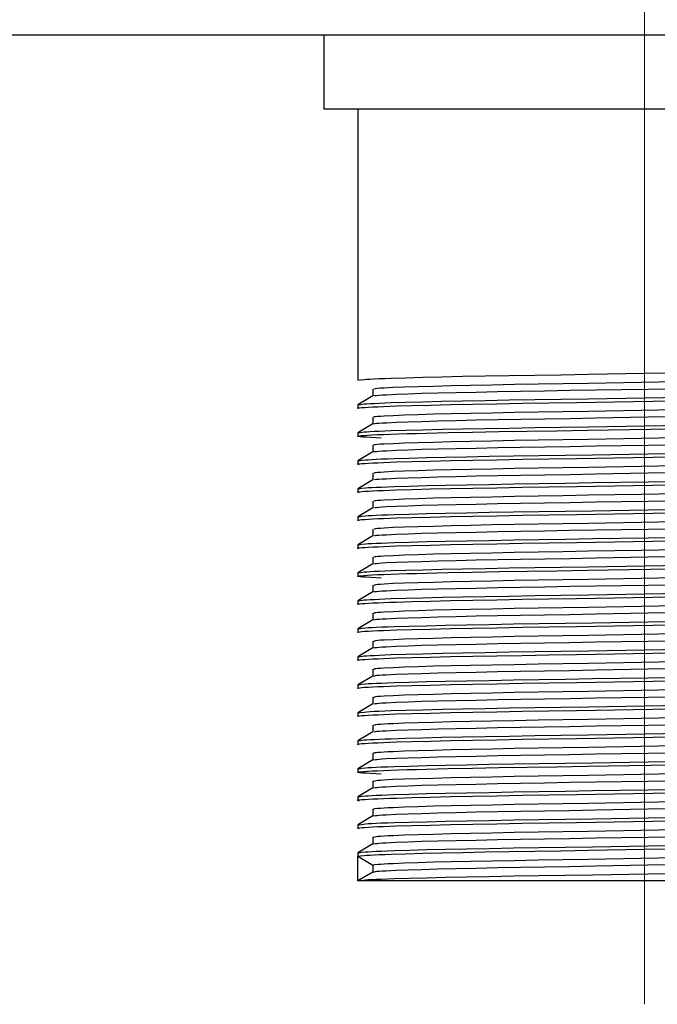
# Model space of a CAD drawing. Header units: millimetres. Extents: x 262469 to 275208, y -32539 to 9411.
# Tile 275 of 428: x 269189 to 269197, y -13446 to -13435. Entities that reach past the tile are written whole.
import ezdxf

# ---------------------------------------------------------------- set-up
doc = ezdxf.new("R2010")
doc.units = ezdxf.units.MM
doc.header["$LTSCALE"] = 100
doc.layers.add('$ IE_TELETECHNIKA', color=5, linetype='Continuous', lineweight=30)

msp = doc.modelspace()

# ---------------------------------------------------------------- linework, layer by layer
at = {"layer": '$ IE_TELETECHNIKA', "color": 7, "linetype": 'Continuous', "lineweight": 5, "ltscale": 20.32}
for p, q in [((269196.636, -13435.752), (269196.636, -13433.448)), ((269196.636, -13446.192), (269196.636, -13435.752))]:
    msp.add_line(p, q, dxfattribs=at)
at = {"layer": '$ IE_TELETECHNIKA', "color": 7, "linetype": 'Continuous'}
for p, q in [((269255.676, -13434.888), (269082.876, -13434.888)), ((269192.892, -13434.888), (269192.892, -13435.752)), ((269200.38, -13435.752), (269192.892, -13435.752)), ((269193.288, -13435.752), (269193.288, -13438.914)), ((269193.464, -13439.016), (269193.464, -13439.097)), ((269193.464, -13439.016), (269193.464, -13439.097)), ((269193.465, -13439.097), (269193.289, -13439.199)), ((269193.288, -13439.2), (269193.288, -13439.241)), ((269193.464, -13439.343), (269193.464, -13439.424)), ((269193.464, -13439.343), (269193.464, -13439.424)), ((269193.466, -13439.423), (269193.289, -13439.526)), ((269193.288, -13439.527), (269193.288, -13439.568)), ((269193.464, -13439.67), (269193.464, -13439.751)), ((269193.464, -13439.67), (269193.464, -13439.751)), ((269193.466, -13439.75), (269193.289, -13439.852)), ((269193.288, -13439.853), (269193.288, -13439.894)), ((269193.31, -13439.9), (269193.302, -13439.898)), ((269193.464, -13439.996), (269193.464, -13440.077)), ((269193.464, -13439.996), (269193.464, -13440.077)), ((269193.288, -13440.18), (269193.288, -13440.221)), ((269193.465, -13440.077), (269193.289, -13440.179)), ((269193.31, -13440.226), (269193.302, -13440.224)), ((269193.465, -13440.403), (269193.289, -13440.505)), ((269193.464, -13440.323), (269193.464, -13440.404)), ((269193.464, -13440.323), (269193.464, -13440.404)), ((269193.288, -13440.506), (269193.288, -13440.547)), ((269193.31, -13440.553), (269193.302, -13440.551)), ((269193.465, -13440.73), (269193.289, -13440.832)), ((269193.464, -13440.649), (269193.464, -13440.73)), ((269193.464, -13440.649), (269193.464, -13440.73)), ((269193.288, -13440.833), (269193.288, -13440.874)), ((269193.464, -13440.976), (269193.464, -13441.057)), ((269193.464, -13440.976), (269193.464, -13441.057)), ((269193.466, -13441.056), (269193.289, -13441.158)), ((269193.288, -13441.16), (269193.288, -13441.2)), ((269193.464, -13441.302), (269193.464, -13441.383)), ((269193.464, -13441.302), (269193.464, -13441.383)), ((269193.465, -13441.383), (269193.289, -13441.485)), ((269193.288, -13441.486), (269193.288, -13441.527)), ((269193.464, -13441.629), (269193.464, -13441.71)), ((269193.464, -13441.629), (269193.464, -13441.71)), ((269193.465, -13441.709), (269193.289, -13441.812)), ((269193.288, -13441.813), (269193.288, -13441.854)), ((269193.464, -13441.956), (269193.464, -13442.037)), ((269193.464, -13441.956), (269193.464, -13442.037)), ((269193.465, -13442.036), (269193.289, -13442.138)), ((269193.288, -13442.139), (269193.288, -13442.18)), ((269193.465, -13442.363), (269193.289, -13442.465)), ((269193.464, -13442.282), (269193.464, -13442.363)), ((269193.464, -13442.282), (269193.464, -13442.363)), ((269193.288, -13442.466), (269193.288, -13442.507)), ((269193.466, -13442.689), (269193.289, -13442.791)), ((269193.464, -13442.609), (269193.464, -13442.69)), ((269193.464, -13442.609), (269193.464, -13442.69)), ((269193.288, -13442.792), (269193.288, -13442.833)), ((269193.464, -13442.935), (269193.464, -13443.016)), ((269193.464, -13442.935), (269193.464, -13443.016)), ((269193.465, -13443.016), (269193.289, -13443.118)), ((269193.288, -13443.119), (269193.288, -13443.16)), ((269193.464, -13443.262), (269193.464, -13443.343)), ((269193.464, -13443.262), (269193.464, -13443.343)), ((269193.465, -13443.342), (269193.289, -13443.444)), ((269193.288, -13443.446), (269193.288, -13443.486)), ((269193.31, -13443.492), (269193.288, -13443.486)), ((269193.464, -13443.588), (269193.464, -13443.669)), ((269193.464, -13443.588), (269193.464, -13443.669)), ((269193.465, -13443.669), (269193.289, -13443.771)), ((269193.288, -13443.772), (269193.288, -13443.813)), ((269193.31, -13443.819), (269193.302, -13443.817)), ((269193.464, -13443.915), (269193.464, -13443.996)), ((269193.464, -13443.915), (269193.464, -13443.996)), ((269193.466, -13443.995), (269193.289, -13444.098)), ((269193.288, -13444.099), (269193.288, -13444.14)), ((269193.31, -13444.145), (269193.302, -13444.143)), ((269193.464, -13444.242), (269193.464, -13444.323)), ((269193.464, -13444.242), (269193.464, -13444.323)), ((269193.288, -13444.425), (269193.288, -13444.463)), ((269193.466, -13444.322), (269193.289, -13444.424)), ((269193.288, -13444.752), (269193.288, -13444.466)), ((269193.465, -13444.649), (269193.289, -13444.751)), ((269193.464, -13444.568), (269193.464, -13444.649)), ((269199.984, -13444.752), (269193.288, -13444.752))]:
    msp.add_line(p, q, dxfattribs=at)
for points in [[(269193.288, -13438.914), (269193.319, -13438.909), (269193.363, -13438.905), (269193.394, -13438.902), (269193.433, -13438.9), (269193.481, -13438.897), (269193.538, -13438.894), (269193.605, -13438.892), (269193.68, -13438.889), (269193.851, -13438.884), (269194.049, -13438.878), (269194.269, -13438.873), (269194.512, -13438.868), (269194.775, -13438.863), (269195.057, -13438.858), (269195.354, -13438.854), (269195.663, -13438.849), (269195.982, -13438.843), (269196.635, -13438.833), (269197.289, -13438.822)], [(269193.482, -13439.097), (269193.479, -13439.094), (269193.485, -13439.092), (269193.505, -13439.09), (269193.535, -13439.087), (269193.576, -13439.085), (269193.623, -13439.082), (269193.736, -13439.077), (269193.872, -13439.071), (269194.036, -13439.066), (269194.225, -13439.061), (269194.437, -13439.056), (269194.67, -13439.051), (269194.921, -13439.046), (269195.188, -13439.041), (269195.469, -13439.036), (269195.762, -13439.031), (269196.062, -13439.026), (269196.676, -13439.016), (269197.289, -13439.005)], [(269193.482, -13439.016), (269193.48, -13439.012), (269193.494, -13439.009), (269193.519, -13439.007), (269193.554, -13439.004), (269193.598, -13439.002), (269193.703, -13438.996), (269193.834, -13438.991), (269193.99, -13438.986), (269194.173, -13438.981), (269194.379, -13438.975), (269194.606, -13438.97), (269194.853, -13438.966), (269195.116, -13438.961), (269195.394, -13438.956), (269195.684, -13438.951), (269195.982, -13438.946), (269196.595, -13438.935), (269197.21, -13438.925)], [(269193.288, -13439.2), (269193.319, -13439.195), (269193.363, -13439.19), (269193.394, -13439.188), (269193.433, -13439.185), (269193.481, -13439.183), (269193.538, -13439.18), (269193.605, -13439.177), (269193.68, -13439.175), (269193.851, -13439.169), (269194.049, -13439.164), (269194.269, -13439.159), (269194.512, -13439.154), (269194.775, -13439.149), (269195.057, -13439.144), (269195.354, -13439.139), (269195.663, -13439.134), (269195.982, -13439.129), (269196.635, -13439.118), (269197.289, -13439.108)], [(269193.302, -13439.245), (269193.287, -13439.24), (269193.293, -13439.237), (269193.309, -13439.235), (269193.335, -13439.232), (269193.37, -13439.23), (269193.413, -13439.227), (269193.464, -13439.224), (269193.522, -13439.222), (269193.588, -13439.219), (269193.662, -13439.216), (269193.742, -13439.214), (269193.925, -13439.208), (269194.136, -13439.203), (269194.372, -13439.197), (269194.631, -13439.192), (269194.911, -13439.187), (269195.207, -13439.182), (269195.519, -13439.177), (269195.841, -13439.172), (269196.507, -13439.161), (269197.178, -13439.15)], [(269193.482, -13439.343), (269193.481, -13439.338), (269193.495, -13439.336), (269193.519, -13439.333), (269193.554, -13439.331), (269193.597, -13439.328), (269193.703, -13439.323), (269193.834, -13439.318), (269193.99, -13439.312), (269194.173, -13439.307), (269194.379, -13439.302), (269194.606, -13439.297), (269194.853, -13439.292), (269195.116, -13439.287), (269195.394, -13439.283), (269195.683, -13439.278), (269195.982, -13439.273), (269196.595, -13439.262), (269197.209, -13439.252)], [(269193.482, -13439.423), (269193.48, -13439.421), (269193.487, -13439.419), (269193.506, -13439.416), (269193.536, -13439.414), (269193.576, -13439.411), (269193.624, -13439.409), (269193.736, -13439.403), (269193.873, -13439.398), (269194.037, -13439.393), (269194.226, -13439.387), (269194.438, -13439.382), (269194.671, -13439.377), (269194.922, -13439.372), (269195.19, -13439.368), (269195.471, -13439.363), (269195.763, -13439.358), (269196.063, -13439.353), (269196.678, -13439.342), (269197.29, -13439.332)], [(269193.288, -13439.527), (269193.319, -13439.522), (269193.363, -13439.517), (269193.394, -13439.514), (269193.433, -13439.512), (269193.481, -13439.509), (269193.538, -13439.507), (269193.605, -13439.504), (269193.68, -13439.501), (269193.851, -13439.496), (269194.049, -13439.491), (269194.269, -13439.485), (269194.512, -13439.48), (269194.775, -13439.475), (269195.057, -13439.471), (269195.354, -13439.466), (269195.663, -13439.461), (269195.982, -13439.456), (269196.635, -13439.445), (269197.289, -13439.434)], [(269193.563, -13439.588), (269193.443, -13439.582), (269193.39, -13439.579), (269193.346, -13439.576), (269193.313, -13439.574), (269193.294, -13439.571), (269193.288, -13439.568), (269193.291, -13439.565), (269193.305, -13439.563), (269193.328, -13439.56), (269193.361, -13439.557), (269193.404, -13439.554), (269193.457, -13439.551), (269193.52, -13439.548), (269193.592, -13439.545), (269193.674, -13439.542), (269193.765, -13439.539), (269193.865, -13439.536), (269193.973, -13439.533), (269194.09, -13439.53), (269194.214, -13439.527), (269194.345, -13439.525), (269194.629, -13439.519), (269194.937, -13439.513), (269195.266, -13439.508), (269195.612, -13439.503), (269195.97, -13439.497), (269197.44, -13439.473)], [(269193.482, -13439.67), (269193.482, -13439.665), (269193.495, -13439.662), (269193.52, -13439.66), (269193.554, -13439.657), (269193.597, -13439.655), (269193.703, -13439.65), (269193.834, -13439.644), (269193.99, -13439.639), (269194.173, -13439.634), (269194.379, -13439.629), (269194.606, -13439.624), (269194.852, -13439.619), (269195.116, -13439.614), (269195.394, -13439.609), (269195.683, -13439.604), (269195.982, -13439.599), (269196.595, -13439.589), (269197.209, -13439.578)], [(269193.483, -13439.75), (269193.481, -13439.748), (269193.487, -13439.745), (269193.506, -13439.743), (269193.536, -13439.74), (269193.576, -13439.738), (269193.623, -13439.735), (269193.736, -13439.73), (269193.873, -13439.725), (269194.037, -13439.719), (269194.226, -13439.714), (269194.438, -13439.709), (269194.671, -13439.704), (269194.922, -13439.699), (269195.189, -13439.694), (269195.47, -13439.69), (269195.763, -13439.685), (269196.063, -13439.679), (269196.677, -13439.669), (269197.29, -13439.658)], [(269193.302, -13439.898), (269193.287, -13439.893), (269193.293, -13439.89), (269193.309, -13439.888), (269193.335, -13439.885), (269193.37, -13439.883), (269193.413, -13439.88), (269193.464, -13439.878), (269193.522, -13439.875), (269193.588, -13439.872), (269193.662, -13439.869), (269193.742, -13439.867), (269193.925, -13439.861), (269194.136, -13439.856), (269194.372, -13439.851), (269194.631, -13439.845), (269194.911, -13439.84), (269195.207, -13439.836), (269195.519, -13439.831), (269195.841, -13439.825), (269196.507, -13439.815), (269197.178, -13439.804)], [(269193.3, -13439.852), (269193.332, -13439.847), (269193.379, -13439.842), (269193.412, -13439.84), (269193.453, -13439.837), (269193.505, -13439.835), (269193.566, -13439.832), (269193.636, -13439.829), (269193.714, -13439.827), (269193.89, -13439.821), (269194.091, -13439.816), (269194.314, -13439.811), (269194.559, -13439.806), (269194.823, -13439.801), (269195.106, -13439.796), (269195.403, -13439.792), (269195.711, -13439.787), (269196.029, -13439.782), (269196.677, -13439.771), (269197.325, -13439.76)], [(269193.481, -13439.996), (269193.483, -13439.991), (269193.496, -13439.989), (269193.52, -13439.987), (269193.554, -13439.984), (269193.597, -13439.981), (269193.703, -13439.976), (269193.834, -13439.971), (269193.99, -13439.966), (269194.172, -13439.96), (269194.379, -13439.955), (269194.606, -13439.95), (269194.852, -13439.945), (269195.116, -13439.941), (269195.394, -13439.936), (269195.683, -13439.931), (269195.982, -13439.926), (269196.595, -13439.915), (269197.209, -13439.905)], [(269193.483, -13440.076), (269193.488, -13440.072), (269193.506, -13440.069), (269193.536, -13440.067), (269193.575, -13440.064), (269193.622, -13440.062), (269193.736, -13440.056), (269193.873, -13440.051), (269194.036, -13440.046), (269194.225, -13440.041), (269194.437, -13440.035), (269194.67, -13440.03), (269194.921, -13440.026), (269195.189, -13440.021), (269195.47, -13440.016), (269195.762, -13440.011), (269196.063, -13440.006), (269196.677, -13439.995), (269197.29, -13439.985)], [(269193.302, -13440.224), (269193.287, -13440.219), (269193.293, -13440.217), (269193.309, -13440.215), (269193.335, -13440.212), (269193.37, -13440.209), (269193.413, -13440.207), (269193.464, -13440.204), (269193.522, -13440.201), (269193.588, -13440.199), (269193.662, -13440.196), (269193.742, -13440.193), (269193.925, -13440.188), (269194.136, -13440.182), (269194.372, -13440.177), (269194.631, -13440.172), (269194.911, -13440.167), (269195.207, -13440.162), (269195.519, -13440.157), (269195.841, -13440.152), (269196.507, -13440.141), (269197.178, -13440.13)], [(269193.3, -13440.179), (269193.332, -13440.174), (269193.379, -13440.169), (269193.412, -13440.166), (269193.453, -13440.164), (269193.505, -13440.161), (269193.566, -13440.159), (269193.636, -13440.156), (269193.713, -13440.153), (269193.89, -13440.148), (269194.091, -13440.143), (269194.314, -13440.138), (269194.559, -13440.133), (269194.823, -13440.128), (269195.106, -13440.123), (269195.402, -13440.118), (269195.711, -13440.113), (269196.028, -13440.108), (269196.677, -13440.098), (269197.324, -13440.087)], [(269193.481, -13440.323), (269193.484, -13440.318), (269193.496, -13440.316), (269193.52, -13440.313), (269193.554, -13440.311), (269193.597, -13440.308), (269193.703, -13440.303), (269193.834, -13440.298), (269193.99, -13440.292), (269194.172, -13440.287), (269194.379, -13440.282), (269194.606, -13440.277), (269194.852, -13440.272), (269195.116, -13440.267), (269195.393, -13440.262), (269195.683, -13440.257), (269195.982, -13440.252), (269196.594, -13440.242), (269197.209, -13440.231)], [(269193.483, -13440.403), (269193.489, -13440.398), (269193.507, -13440.396), (269193.536, -13440.393), (269193.575, -13440.391), (269193.622, -13440.388), (269193.735, -13440.383), (269193.873, -13440.378), (269194.036, -13440.372), (269194.225, -13440.367), (269194.437, -13440.362), (269194.67, -13440.357), (269194.921, -13440.352), (269195.188, -13440.347), (269195.469, -13440.343), (269195.762, -13440.338), (269196.062, -13440.333), (269196.677, -13440.322), (269197.29, -13440.311)], [(269193.302, -13440.551), (269193.287, -13440.546), (269193.293, -13440.544), (269193.309, -13440.541), (269193.335, -13440.539), (269193.37, -13440.536), (269193.413, -13440.533), (269193.464, -13440.531), (269193.522, -13440.528), (269193.588, -13440.525), (269193.662, -13440.523), (269193.742, -13440.52), (269193.925, -13440.514), (269194.136, -13440.509), (269194.372, -13440.504), (269194.631, -13440.499), (269194.911, -13440.494), (269195.207, -13440.489), (269195.519, -13440.484), (269195.841, -13440.479), (269196.507, -13440.468), (269197.178, -13440.457)], [(269193.3, -13440.505), (269193.332, -13440.5), (269193.379, -13440.495), (269193.412, -13440.493), (269193.453, -13440.49), (269193.505, -13440.488), (269193.566, -13440.485), (269193.636, -13440.483), (269193.713, -13440.48), (269193.89, -13440.475), (269194.091, -13440.469), (269194.314, -13440.464), (269194.559, -13440.459), (269194.823, -13440.454), (269195.105, -13440.45), (269195.402, -13440.445), (269195.711, -13440.44), (269196.028, -13440.435), (269196.677, -13440.424), (269197.324, -13440.414)], [(269193.48, -13440.649), (269193.484, -13440.645), (269193.497, -13440.642), (269193.52, -13440.64), (269193.554, -13440.637), (269193.596, -13440.635), (269193.703, -13440.629), (269193.834, -13440.624), (269193.99, -13440.619), (269194.172, -13440.614), (269194.378, -13440.608), (269194.606, -13440.603), (269194.852, -13440.598), (269195.116, -13440.594), (269195.393, -13440.589), (269195.683, -13440.584), (269195.981, -13440.579), (269196.594, -13440.568), (269197.209, -13440.558)], [(269193.483, -13440.73), (269193.49, -13440.725), (269193.507, -13440.722), (269193.536, -13440.72), (269193.575, -13440.717), (269193.621, -13440.715), (269193.735, -13440.71), (269193.872, -13440.704), (269194.036, -13440.699), (269194.224, -13440.694), (269194.437, -13440.689), (269194.669, -13440.684), (269194.92, -13440.679), (269195.188, -13440.674), (269195.469, -13440.669), (269195.761, -13440.664), (269196.062, -13440.659), (269196.676, -13440.649), (269197.289, -13440.638)], [(269193.3, -13440.832), (269193.332, -13440.827), (269193.379, -13440.822), (269193.412, -13440.819), (269193.453, -13440.817), (269193.505, -13440.814), (269193.566, -13440.812), (269193.636, -13440.809), (269193.713, -13440.806), (269193.89, -13440.801), (269194.091, -13440.796), (269194.314, -13440.791), (269194.559, -13440.786), (269194.823, -13440.781), (269195.105, -13440.776), (269195.402, -13440.771), (269195.711, -13440.766), (269196.028, -13440.761), (269196.677, -13440.751), (269197.324, -13440.74)], [(269193.302, -13440.878), (269193.287, -13440.873), (269193.293, -13440.87), (269193.309, -13440.868), (269193.335, -13440.865), (269193.37, -13440.863), (269193.413, -13440.86), (269193.464, -13440.857), (269193.522, -13440.855), (269193.588, -13440.852), (269193.662, -13440.849), (269193.742, -13440.846), (269193.925, -13440.841), (269194.136, -13440.836), (269194.372, -13440.83), (269194.631, -13440.825), (269194.911, -13440.82), (269195.207, -13440.815), (269195.519, -13440.81), (269195.841, -13440.805), (269196.507, -13440.794), (269197.178, -13440.783)], [(269193.48, -13440.976), (269193.485, -13440.971), (269193.498, -13440.969), (269193.521, -13440.966), (269193.554, -13440.964), (269193.596, -13440.961), (269193.702, -13440.956), (269193.833, -13440.951), (269193.99, -13440.945), (269194.172, -13440.94), (269194.378, -13440.935), (269194.606, -13440.93), (269194.852, -13440.925), (269195.115, -13440.92), (269195.393, -13440.915), (269195.683, -13440.911), (269195.981, -13440.905), (269196.594, -13440.895), (269197.209, -13440.884)], [(269193.483, -13441.056), (269193.491, -13441.051), (269193.508, -13441.049), (269193.537, -13441.047), (269193.575, -13441.044), (269193.622, -13441.041), (269193.736, -13441.036), (269193.873, -13441.031), (269194.037, -13441.026), (269194.226, -13441.02), (269194.438, -13441.015), (269194.67, -13441.01), (269194.922, -13441.005), (269195.189, -13441.001), (269195.47, -13440.996), (269195.762, -13440.991), (269196.063, -13440.986), (269196.677, -13440.975), (269197.29, -13440.965)], [(269193.288, -13441.16), (269193.319, -13441.155), (269193.363, -13441.15), (269193.394, -13441.147), (269193.433, -13441.145), (269193.481, -13441.142), (269193.538, -13441.139), (269193.605, -13441.137), (269193.68, -13441.134), (269193.851, -13441.129), (269194.049, -13441.123), (269194.269, -13441.118), (269194.512, -13441.113), (269194.775, -13441.108), (269195.057, -13441.103), (269195.354, -13441.099), (269195.663, -13441.094), (269195.982, -13441.089), (269196.635, -13441.078), (269197.289, -13441.067)], [(269193.563, -13441.221), (269193.443, -13441.215), (269193.39, -13441.212), (269193.346, -13441.209), (269193.313, -13441.206), (269193.294, -13441.204), (269193.288, -13441.201), (269193.291, -13441.198), (269193.305, -13441.196), (269193.328, -13441.193), (269193.361, -13441.19), (269193.404, -13441.187), (269193.457, -13441.184), (269193.52, -13441.181), (269193.592, -13441.178), (269193.674, -13441.175), (269193.765, -13441.172), (269193.865, -13441.169), (269193.973, -13441.166), (269194.09, -13441.163), (269194.214, -13441.16), (269194.345, -13441.157), (269194.629, -13441.152), (269194.937, -13441.146), (269195.266, -13441.141), (269195.612, -13441.135), (269195.97, -13441.13), (269197.44, -13441.106)], [(269193.479, -13441.302), (269193.486, -13441.298), (269193.498, -13441.295), (269193.521, -13441.293), (269193.554, -13441.29), (269193.596, -13441.288), (269193.702, -13441.282), (269193.833, -13441.277), (269193.99, -13441.272), (269194.172, -13441.267), (269194.378, -13441.261), (269194.606, -13441.256), (269194.852, -13441.252), (269195.115, -13441.247), (269195.393, -13441.242), (269195.683, -13441.237), (269195.981, -13441.232), (269196.594, -13441.221), (269197.208, -13441.211)], [(269193.482, -13441.383), (269193.492, -13441.378), (269193.509, -13441.376), (269193.537, -13441.373), (269193.575, -13441.371), (269193.621, -13441.368), (269193.735, -13441.363), (269193.873, -13441.357), (269194.036, -13441.352), (269194.225, -13441.347), (269194.437, -13441.342), (269194.67, -13441.337), (269194.921, -13441.332), (269195.188, -13441.327), (269195.47, -13441.322), (269195.762, -13441.317), (269196.062, -13441.312), (269196.677, -13441.302), (269197.29, -13441.291)], [(269193.302, -13441.531), (269193.287, -13441.526), (269193.293, -13441.523), (269193.309, -13441.521), (269193.335, -13441.518), (269193.37, -13441.516), (269193.413, -13441.513), (269193.464, -13441.51), (269193.522, -13441.508), (269193.588, -13441.505), (269193.662, -13441.502), (269193.742, -13441.5), (269193.925, -13441.494), (269194.136, -13441.489), (269194.372, -13441.483), (269194.631, -13441.478), (269194.911, -13441.473), (269195.207, -13441.468), (269195.519, -13441.463), (269195.841, -13441.458), (269196.507, -13441.447), (269197.178, -13441.436)], [(269193.288, -13441.486), (269193.319, -13441.481), (269193.363, -13441.476), (269193.394, -13441.474), (269193.433, -13441.471), (269193.481, -13441.469), (269193.538, -13441.466), (269193.605, -13441.463), (269193.68, -13441.461), (269193.851, -13441.455), (269194.049, -13441.45), (269194.269, -13441.445), (269194.512, -13441.44), (269194.775, -13441.435), (269195.057, -13441.43), (269195.354, -13441.425), (269195.663, -13441.42), (269195.982, -13441.415), (269196.635, -13441.404), (269197.289, -13441.394)], [(269193.478, -13441.629), (269193.486, -13441.624), (269193.499, -13441.622), (269193.522, -13441.619), (269193.554, -13441.617), (269193.596, -13441.614), (269193.702, -13441.609), (269193.833, -13441.604), (269193.99, -13441.598), (269194.172, -13441.593), (269194.378, -13441.588), (269194.606, -13441.583), (269194.852, -13441.578), (269195.115, -13441.573), (269195.393, -13441.569), (269195.683, -13441.564), (269195.981, -13441.559), (269196.594, -13441.548), (269197.208, -13441.538)], [(269193.482, -13441.709), (269193.493, -13441.705), (269193.509, -13441.702), (269193.537, -13441.7), (269193.575, -13441.697), (269193.621, -13441.695), (269193.735, -13441.689), (269193.873, -13441.684), (269194.036, -13441.679), (269194.225, -13441.673), (269194.437, -13441.668), (269194.67, -13441.663), (269194.921, -13441.659), (269195.188, -13441.654), (269195.469, -13441.649), (269195.761, -13441.644), (269196.062, -13441.639), (269196.677, -13441.628), (269197.289, -13441.618)], [(269193.302, -13441.857), (269193.287, -13441.852), (269193.293, -13441.85), (269193.309, -13441.847), (269193.335, -13441.845), (269193.37, -13441.842), (269193.413, -13441.84), (269193.464, -13441.837), (269193.522, -13441.834), (269193.588, -13441.832), (269193.662, -13441.829), (269193.742, -13441.826), (269193.925, -13441.821), (269194.136, -13441.815), (269194.372, -13441.81), (269194.631, -13441.805), (269194.911, -13441.8), (269195.207, -13441.795), (269195.519, -13441.79), (269195.841, -13441.785), (269196.507, -13441.774), (269197.178, -13441.763)], [(269193.3, -13441.811), (269193.332, -13441.807), (269193.379, -13441.802), (269193.412, -13441.799), (269193.453, -13441.797), (269193.505, -13441.794), (269193.566, -13441.791), (269193.636, -13441.789), (269193.713, -13441.786), (269193.89, -13441.781), (269194.091, -13441.776), (269194.314, -13441.77), (269194.559, -13441.765), (269194.823, -13441.761), (269195.106, -13441.756), (269195.402, -13441.751), (269195.711, -13441.746), (269196.028, -13441.741), (269196.677, -13441.73), (269197.324, -13441.72)], [(269193.477, -13441.956), (269193.487, -13441.951), (269193.5, -13441.948), (269193.522, -13441.946), (269193.554, -13441.943), (269193.596, -13441.941), (269193.702, -13441.936), (269193.833, -13441.93), (269193.99, -13441.925), (269194.172, -13441.92), (269194.378, -13441.915), (269194.606, -13441.91), (269194.852, -13441.905), (269195.115, -13441.9), (269195.393, -13441.895), (269195.682, -13441.89), (269195.981, -13441.885), (269196.594, -13441.875), (269197.208, -13441.864)], [(269193.481, -13442.036), (269193.493, -13442.031), (269193.51, -13442.029), (269193.537, -13442.026), (269193.574, -13442.024), (269193.621, -13442.021), (269193.734, -13442.016), (269193.872, -13442.011), (269194.036, -13442.005), (269194.224, -13442), (269194.436, -13441.995), (269194.669, -13441.99), (269194.92, -13441.985), (269195.188, -13441.98), (269195.469, -13441.976), (269195.761, -13441.971), (269196.062, -13441.965), (269196.676, -13441.955), (269197.289, -13441.944)], [(269193.302, -13442.184), (269193.287, -13442.179), (269193.293, -13442.176), (269193.309, -13442.174), (269193.335, -13442.171), (269193.37, -13442.169), (269193.413, -13442.166), (269193.464, -13442.164), (269193.522, -13442.161), (269193.588, -13442.158), (269193.662, -13442.155), (269193.742, -13442.153), (269193.925, -13442.147), (269194.136, -13442.142), (269194.372, -13442.137), (269194.631, -13442.131), (269194.911, -13442.126), (269195.207, -13442.122), (269195.519, -13442.117), (269195.841, -13442.111), (269196.507, -13442.101), (269197.178, -13442.09)], [(269193.288, -13442.139), (269193.319, -13442.134), (269193.363, -13442.129), (269193.394, -13442.127), (269193.433, -13442.124), (269193.481, -13442.122), (269193.538, -13442.119), (269193.605, -13442.117), (269193.68, -13442.114), (269193.851, -13442.109), (269194.049, -13442.103), (269194.269, -13442.098), (269194.512, -13442.093), (269194.775, -13442.088), (269195.057, -13442.083), (269195.354, -13442.078), (269195.663, -13442.073), (269195.982, -13442.068), (269196.635, -13442.058), (269197.289, -13442.047)], [(269193.476, -13442.282), (269193.487, -13442.277), (269193.5, -13442.275), (269193.522, -13442.273), (269193.555, -13442.27), (269193.596, -13442.267), (269193.702, -13442.262), (269193.833, -13442.257), (269193.99, -13442.252), (269194.172, -13442.246), (269194.378, -13442.241), (269194.606, -13442.236), (269194.852, -13442.231), (269195.115, -13442.227), (269195.393, -13442.222), (269195.682, -13442.217), (269195.981, -13442.212), (269196.594, -13442.201), (269197.208, -13442.191)], [(269193.481, -13442.363), (269193.494, -13442.358), (269193.51, -13442.355), (269193.537, -13442.353), (269193.574, -13442.35), (269193.62, -13442.348), (269193.734, -13442.342), (269193.872, -13442.337), (269194.035, -13442.332), (269194.224, -13442.327), (269194.436, -13442.321), (269194.669, -13442.317), (269194.92, -13442.312), (269195.187, -13442.307), (269195.468, -13442.302), (269195.76, -13442.297), (269196.061, -13442.292), (269196.676, -13442.281), (269197.289, -13442.271)], [(269193.302, -13442.51), (269193.287, -13442.505), (269193.293, -13442.503), (269193.309, -13442.501), (269193.335, -13442.498), (269193.37, -13442.495), (269193.413, -13442.493), (269193.464, -13442.49), (269193.522, -13442.487), (269193.588, -13442.485), (269193.662, -13442.482), (269193.742, -13442.479), (269193.925, -13442.474), (269194.136, -13442.468), (269194.372, -13442.463), (269194.631, -13442.458), (269194.911, -13442.453), (269195.207, -13442.448), (269195.519, -13442.443), (269195.841, -13442.438), (269196.507, -13442.427), (269197.178, -13442.416)], [(269193.3, -13442.465), (269193.332, -13442.46), (269193.379, -13442.455), (269193.412, -13442.452), (269193.453, -13442.45), (269193.505, -13442.447), (269193.566, -13442.445), (269193.636, -13442.442), (269193.713, -13442.439), (269193.89, -13442.434), (269194.091, -13442.429), (269194.314, -13442.424), (269194.559, -13442.419), (269194.823, -13442.414), (269195.105, -13442.409), (269195.402, -13442.404), (269195.711, -13442.399), (269196.028, -13442.394), (269196.677, -13442.383), (269197.324, -13442.373)], [(269193.475, -13442.609), (269193.487, -13442.604), (269193.501, -13442.602), (269193.523, -13442.599), (269193.555, -13442.597), (269193.596, -13442.594), (269193.702, -13442.589), (269193.833, -13442.584), (269193.99, -13442.578), (269194.172, -13442.573), (269194.378, -13442.568), (269194.606, -13442.563), (269194.852, -13442.558), (269195.115, -13442.553), (269195.393, -13442.548), (269195.682, -13442.543), (269195.981, -13442.538), (269196.594, -13442.528), (269197.208, -13442.517)], [(269193.288, -13442.792), (269193.319, -13442.788), (269193.363, -13442.783), (269193.394, -13442.78), (269193.433, -13442.778), (269193.481, -13442.775), (269193.538, -13442.772), (269193.605, -13442.77), (269193.68, -13442.767), (269193.851, -13442.762), (269194.049, -13442.756), (269194.269, -13442.751), (269194.512, -13442.746), (269194.775, -13442.741), (269195.057, -13442.736), (269195.354, -13442.732), (269195.663, -13442.727), (269195.982, -13442.721), (269196.635, -13442.711), (269197.289, -13442.7)], [(269193.48, -13442.689), (269193.495, -13442.684), (269193.511, -13442.682), (269193.538, -13442.679), (269193.575, -13442.677), (269193.621, -13442.674), (269193.734, -13442.669), (269193.873, -13442.664), (269194.036, -13442.658), (269194.225, -13442.653), (269194.437, -13442.648), (269194.67, -13442.643), (269194.921, -13442.638), (269195.188, -13442.634), (269195.469, -13442.629), (269195.762, -13442.624), (269196.062, -13442.619), (269196.677, -13442.608), (269197.29, -13442.597)], [(269193.302, -13442.837), (269193.287, -13442.832), (269193.293, -13442.83), (269193.309, -13442.827), (269193.335, -13442.825), (269193.37, -13442.822), (269193.413, -13442.819), (269193.464, -13442.817), (269193.522, -13442.814), (269193.588, -13442.811), (269193.662, -13442.809), (269193.742, -13442.806), (269193.925, -13442.8), (269194.136, -13442.795), (269194.372, -13442.79), (269194.631, -13442.785), (269194.911, -13442.78), (269195.207, -13442.775), (269195.519, -13442.77), (269195.841, -13442.765), (269196.507, -13442.754), (269197.178, -13442.743)], [(269193.473, -13442.935), (269193.487, -13442.931), (269193.501, -13442.928), (269193.523, -13442.926), (269193.555, -13442.923), (269193.596, -13442.921), (269193.645, -13442.918), (269193.701, -13442.915), (269193.833, -13442.91), (269193.99, -13442.905), (269194.172, -13442.9), (269194.378, -13442.894), (269194.605, -13442.889), (269194.852, -13442.884), (269195.115, -13442.88), (269195.393, -13442.875), (269195.682, -13442.87), (269195.981, -13442.865), (269196.594, -13442.854), (269197.208, -13442.844)], [(269193.479, -13443.016), (269193.495, -13443.011), (269193.512, -13443.008), (269193.538, -13443.006), (269193.575, -13443.003), (269193.62, -13443.001), (269193.734, -13442.996), (269193.872, -13442.99), (269194.036, -13442.985), (269194.225, -13442.98), (269194.436, -13442.975), (269194.669, -13442.97), (269194.92, -13442.965), (269195.188, -13442.96), (269195.469, -13442.955), (269195.761, -13442.95), (269196.062, -13442.945), (269196.676, -13442.935), (269197.289, -13442.924)], [(269193.288, -13443.119), (269193.319, -13443.114), (269193.363, -13443.109), (269193.394, -13443.107), (269193.433, -13443.104), (269193.481, -13443.102), (269193.538, -13443.099), (269193.605, -13443.096), (269193.68, -13443.094), (269193.851, -13443.088), (269194.049, -13443.083), (269194.269, -13443.078), (269194.512, -13443.073), (269194.775, -13443.068), (269195.057, -13443.063), (269195.354, -13443.058), (269195.663, -13443.053), (269195.982, -13443.048), (269196.635, -13443.037), (269197.289, -13443.027)], [(269193.302, -13443.164), (269193.287, -13443.159), (269193.293, -13443.156), (269193.309, -13443.154), (269193.335, -13443.151), (269193.37, -13443.149), (269193.413, -13443.146), (269193.464, -13443.143), (269193.522, -13443.141), (269193.588, -13443.138), (269193.662, -13443.135), (269193.742, -13443.132), (269193.925, -13443.127), (269194.136, -13443.122), (269194.372, -13443.116), (269194.631, -13443.111), (269194.911, -13443.106), (269195.207, -13443.101), (269195.519, -13443.096), (269195.841, -13443.091), (269196.507, -13443.08), (269197.178, -13443.069)], [(269193.472, -13443.262), (269193.487, -13443.257), (269193.502, -13443.255), (269193.524, -13443.252), (269193.555, -13443.25), (269193.596, -13443.247), (269193.645, -13443.245), (269193.701, -13443.242), (269193.833, -13443.237), (269193.99, -13443.231), (269194.172, -13443.226), (269194.378, -13443.221), (269194.605, -13443.216), (269194.852, -13443.211), (269195.115, -13443.206), (269195.393, -13443.202), (269195.682, -13443.197), (269195.981, -13443.191), (269196.593, -13443.181), (269197.208, -13443.17)], [(269193.478, -13443.342), (269193.495, -13443.337), (269193.512, -13443.335), (269193.539, -13443.333), (269193.575, -13443.33), (269193.62, -13443.327), (269193.734, -13443.322), (269193.872, -13443.317), (269194.036, -13443.312), (269194.224, -13443.306), (269194.436, -13443.301), (269194.669, -13443.296), (269194.92, -13443.291), (269195.187, -13443.287), (269195.469, -13443.282), (269195.761, -13443.277), (269196.061, -13443.272), (269196.676, -13443.261), (269197.289, -13443.251)], [(269193.563, -13443.507), (269193.443, -13443.501), (269193.39, -13443.498), (269193.346, -13443.495), (269193.313, -13443.492), (269193.294, -13443.49), (269193.288, -13443.487), (269193.291, -13443.484), (269193.305, -13443.482), (269193.328, -13443.479), (269193.361, -13443.476), (269193.404, -13443.473), (269193.457, -13443.47), (269193.52, -13443.467), (269193.592, -13443.464), (269193.674, -13443.461), (269193.765, -13443.458), (269193.865, -13443.455), (269193.973, -13443.452), (269194.09, -13443.449), (269194.214, -13443.446), (269194.345, -13443.443), (269194.629, -13443.438), (269194.937, -13443.432), (269195.266, -13443.427), (269195.612, -13443.421), (269195.97, -13443.416), (269197.44, -13443.392)], [(269193.3, -13443.444), (269193.332, -13443.439), (269193.379, -13443.435), (269193.412, -13443.432), (269193.453, -13443.43), (269193.505, -13443.427), (269193.566, -13443.424), (269193.636, -13443.422), (269193.713, -13443.419), (269193.89, -13443.414), (269194.091, -13443.408), (269194.314, -13443.403), (269194.559, -13443.398), (269194.823, -13443.393), (269195.106, -13443.389), (269195.402, -13443.384), (269195.711, -13443.379), (269196.028, -13443.374), (269196.677, -13443.363), (269197.324, -13443.353)], [(269193.47, -13443.588), (269193.487, -13443.584), (269193.502, -13443.581), (269193.524, -13443.579), (269193.556, -13443.576), (269193.596, -13443.574), (269193.645, -13443.571), (269193.701, -13443.568), (269193.833, -13443.563), (269193.99, -13443.558), (269194.172, -13443.553), (269194.378, -13443.547), (269194.605, -13443.542), (269194.852, -13443.538), (269195.115, -13443.533), (269195.393, -13443.528), (269195.682, -13443.523), (269195.981, -13443.518), (269196.593, -13443.508), (269197.208, -13443.497)], [(269193.477, -13443.669), (269193.496, -13443.664), (269193.513, -13443.662), (269193.539, -13443.659), (269193.575, -13443.657), (269193.62, -13443.654), (269193.733, -13443.649), (269193.872, -13443.643), (269194.035, -13443.638), (269194.224, -13443.633), (269194.435, -13443.628), (269194.668, -13443.623), (269194.919, -13443.618), (269195.187, -13443.613), (269195.468, -13443.608), (269195.76, -13443.603), (269196.061, -13443.598), (269196.675, -13443.588), (269197.288, -13443.577)], [(269193.302, -13443.817), (269193.287, -13443.812), (269193.293, -13443.809), (269193.309, -13443.807), (269193.335, -13443.804), (269193.37, -13443.802), (269193.413, -13443.799), (269193.464, -13443.796), (269193.522, -13443.794), (269193.588, -13443.791), (269193.662, -13443.788), (269193.742, -13443.786), (269193.925, -13443.78), (269194.136, -13443.775), (269194.372, -13443.769), (269194.631, -13443.764), (269194.911, -13443.759), (269195.207, -13443.754), (269195.519, -13443.749), (269195.841, -13443.744), (269196.507, -13443.733), (269197.178, -13443.722)], [(269193.3, -13443.771), (269193.332, -13443.766), (269193.379, -13443.761), (269193.412, -13443.759), (269193.453, -13443.756), (269193.505, -13443.753), (269193.566, -13443.751), (269193.636, -13443.748), (269193.713, -13443.746), (269193.89, -13443.74), (269194.091, -13443.735), (269194.314, -13443.73), (269194.559, -13443.725), (269194.823, -13443.72), (269195.106, -13443.715), (269195.403, -13443.71), (269195.711, -13443.706), (269196.028, -13443.7), (269196.677, -13443.69), (269197.324, -13443.679)], [(269193.468, -13443.915), (269193.487, -13443.91), (269193.524, -13443.905), (269193.556, -13443.903), (269193.596, -13443.9), (269193.645, -13443.898), (269193.701, -13443.895), (269193.833, -13443.89), (269193.99, -13443.885), (269194.172, -13443.879), (269194.378, -13443.874), (269194.605, -13443.869), (269194.852, -13443.864), (269195.115, -13443.859), (269195.393, -13443.855), (269195.682, -13443.85), (269195.981, -13443.845), (269196.593, -13443.834), (269197.208, -13443.824)], [(269193.476, -13443.995), (269193.496, -13443.991), (269193.514, -13443.988), (269193.54, -13443.986), (269193.576, -13443.983), (269193.62, -13443.981), (269193.734, -13443.975), (269193.873, -13443.97), (269194.036, -13443.965), (269194.225, -13443.959), (269194.437, -13443.954), (269194.669, -13443.949), (269194.92, -13443.945), (269195.188, -13443.94), (269195.469, -13443.935), (269195.761, -13443.93), (269196.062, -13443.925), (269196.676, -13443.914), (269197.289, -13443.904)], [(269193.302, -13444.143), (269193.287, -13444.138), (269193.293, -13444.136), (269193.309, -13444.133), (269193.335, -13444.131), (269193.37, -13444.128), (269193.413, -13444.126), (269193.464, -13444.123), (269193.522, -13444.12), (269193.588, -13444.118), (269193.662, -13444.115), (269193.742, -13444.112), (269193.925, -13444.107), (269194.136, -13444.101), (269194.372, -13444.096), (269194.631, -13444.091), (269194.911, -13444.086), (269195.207, -13444.081), (269195.519, -13444.076), (269195.841, -13444.071), (269196.507, -13444.06), (269197.178, -13444.049)], [(269193.3, -13444.097), (269193.332, -13444.093), (269193.379, -13444.088), (269193.412, -13444.085), (269193.453, -13444.083), (269193.505, -13444.08), (269193.566, -13444.077), (269193.636, -13444.075), (269193.713, -13444.072), (269193.89, -13444.067), (269194.091, -13444.062), (269194.314, -13444.056), (269194.559, -13444.051), (269194.823, -13444.047), (269195.106, -13444.042), (269195.403, -13444.037), (269195.711, -13444.032), (269196.028, -13444.027), (269196.677, -13444.016), (269197.324, -13444.006)], [(269193.466, -13444.242), (269193.487, -13444.237), (269193.525, -13444.232), (269193.556, -13444.229), (269193.596, -13444.227), (269193.645, -13444.224), (269193.701, -13444.222), (269193.833, -13444.216), (269193.99, -13444.211), (269194.172, -13444.206), (269194.378, -13444.201), (269194.605, -13444.196), (269194.852, -13444.191), (269195.115, -13444.186), (269195.393, -13444.181), (269195.682, -13444.176), (269195.98, -13444.171), (269196.593, -13444.161), (269197.208, -13444.15)], [(269193.474, -13444.322), (269193.496, -13444.317), (269193.514, -13444.315), (269193.54, -13444.312), (269193.576, -13444.31), (269193.62, -13444.307), (269193.673, -13444.305), (269193.733, -13444.302), (269193.872, -13444.297), (269194.036, -13444.291), (269194.224, -13444.286), (269194.436, -13444.281), (269194.669, -13444.276), (269194.92, -13444.271), (269195.187, -13444.266), (269195.469, -13444.262), (269195.761, -13444.257), (269196.061, -13444.251), (269196.676, -13444.241), (269197.289, -13444.23)], [(269193.288, -13444.466), (269193.319, -13444.461), (269193.363, -13444.456), (269193.394, -13444.454), (269193.433, -13444.451), (269193.481, -13444.449), (269193.538, -13444.446), (269193.605, -13444.443), (269193.68, -13444.441), (269193.851, -13444.435), (269194.049, -13444.43), (269194.269, -13444.425), (269194.512, -13444.42), (269194.775, -13444.415), (269195.057, -13444.41), (269195.354, -13444.405), (269195.663, -13444.4), (269195.982, -13444.395), (269196.635, -13444.384), (269197.289, -13444.374)], [(269193.3, -13444.424), (269193.332, -13444.419), (269193.379, -13444.414), (269193.412, -13444.412), (269193.453, -13444.409), (269193.505, -13444.407), (269193.566, -13444.404), (269193.636, -13444.401), (269193.714, -13444.399), (269193.89, -13444.393), (269194.091, -13444.388), (269194.314, -13444.383), (269194.559, -13444.378), (269194.823, -13444.373), (269195.106, -13444.368), (269195.403, -13444.364), (269195.711, -13444.359), (269196.029, -13444.354), (269196.677, -13444.343), (269197.325, -13444.332)], [(269193.288, -13444.466), (269193.387, -13444.523), (269193.464, -13444.568)], [(269193.464, -13444.568), (269193.486, -13444.563), (269193.525, -13444.559), (269193.557, -13444.556), (269193.597, -13444.553), (269193.645, -13444.551), (269193.701, -13444.548), (269193.833, -13444.543), (269193.99, -13444.538), (269194.172, -13444.532), (269194.378, -13444.527), (269194.606, -13444.522), (269194.852, -13444.517), (269195.115, -13444.513), (269195.393, -13444.508), (269195.682, -13444.503), (269195.981, -13444.498), (269196.593, -13444.487), (269197.208, -13444.477)], [(269193.3, -13444.751), (269193.332, -13444.746), (269193.379, -13444.741), (269193.412, -13444.738), (269193.453, -13444.736), (269193.505, -13444.733), (269193.566, -13444.731), (269193.636, -13444.728), (269193.713, -13444.725), (269193.89, -13444.72), (269194.091, -13444.715), (269194.314, -13444.71), (269194.559, -13444.705), (269194.823, -13444.7), (269195.106, -13444.695), (269195.402, -13444.69), (269195.711, -13444.685), (269196.028, -13444.68), (269196.677, -13444.67), (269197.324, -13444.659)], [(269193.473, -13444.649), (269193.496, -13444.644), (269193.514, -13444.641), (269193.54, -13444.639), (269193.576, -13444.636), (269193.62, -13444.634), (269193.673, -13444.631), (269193.733, -13444.628), (269193.872, -13444.623), (269194.036, -13444.618), (269194.224, -13444.613), (269194.436, -13444.607), (269194.668, -13444.603), (269194.92, -13444.598), (269195.187, -13444.593), (269195.468, -13444.588), (269195.76, -13444.583), (269196.061, -13444.578), (269196.675, -13444.567), (269197.289, -13444.557)]]:
    msp.add_lwpolyline(points, dxfattribs=at)

doc.saveas('drawing.dxf')
